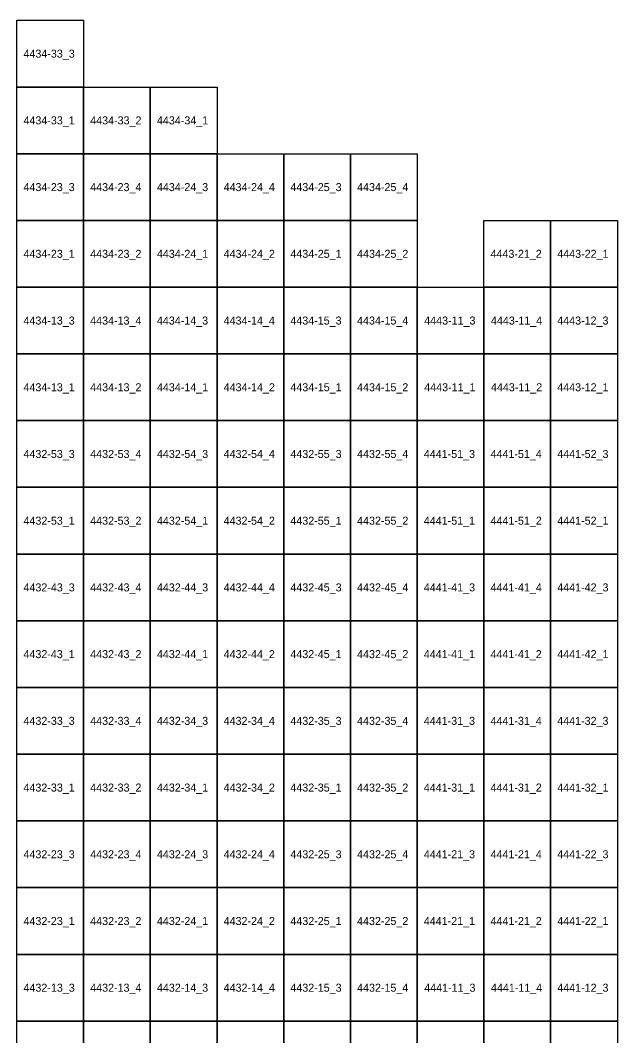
# Model space of a CAD drawing. Extents: x 312500 to 765000, y 172500 to 440000.
# Drawn here: x 635129 to 657325, y 351952 to 390000 of the extents above; entities that cross this region are included whole.
import ezdxf

# ---------------------------------------------------------------- set-up
doc = ezdxf.new("R2010")
doc.units = 0
doc.layers.add('Topo5_ramis_TKS2025', color=7, linetype='Continuous')
doc.layers.add('Topo5_ramis_TKS2025_Nr', color=7, linetype='Continuous')

msp = doc.modelspace()

# ---------------------------------------------------------------- linework, layer by layer
at = {"layer": 'Topo5_ramis_TKS2025'}
for points in [[(635000, 387500), (635000, 390000), (637500, 390000), (637500, 387500), (635000, 387500)], [(635000, 385000), (635000, 387500), (637500, 387500), (637500, 385000), (635000, 385000)], [(637500, 385000), (637500, 387500), (640000, 387500), (640000, 385000), (637500, 385000)], [(640000, 385000), (640000, 387500), (642500, 387500), (642500, 385000), (640000, 385000)], [(635000, 382500), (635000, 385000), (637500, 385000), (637500, 382500), (635000, 382500)], [(637500, 382500), (637500, 385000), (640000, 385000), (640000, 382500), (637500, 382500)], [(640000, 382500), (640000, 385000), (642500, 385000), (642500, 382500), (640000, 382500)], [(642500, 382500), (642500, 385000), (645000, 385000), (645000, 382500), (642500, 382500)], [(645000, 382500), (645000, 385000), (647500, 385000), (647500, 382500), (645000, 382500)], [(647500, 382500), (647500, 385000), (650000, 385000), (650000, 382500), (647500, 382500)], [(635000, 380000), (635000, 382500), (637500, 382500), (637500, 380000), (635000, 380000)], [(637500, 380000), (637500, 382500), (640000, 382500), (640000, 380000), (637500, 380000)], [(640000, 380000), (640000, 382500), (642500, 382500), (642500, 380000), (640000, 380000)], [(642500, 380000), (642500, 382500), (645000, 382500), (645000, 380000), (642500, 380000)], [(645000, 380000), (645000, 382500), (647500, 382500), (647500, 380000), (645000, 380000)], [(647500, 380000), (647500, 382500), (650000, 382500), (650000, 380000), (647500, 380000)], [(652500, 380000), (652500, 382500), (655000, 382500), (655000, 380000), (652500, 380000)], [(655000, 380000), (655000, 382500), (657500, 382500), (657500, 380000), (655000, 380000)], [(635000, 377500), (635000, 380000), (637500, 380000), (637500, 377500), (635000, 377500)], [(637500, 377500), (637500, 380000), (640000, 380000), (640000, 377500), (637500, 377500)], [(640000, 377500), (640000, 380000), (642500, 380000), (642500, 377500), (640000, 377500)], [(642500, 377500), (642500, 380000), (645000, 380000), (645000, 377500), (642500, 377500)], [(645000, 377500), (645000, 380000), (647500, 380000), (647500, 377500), (645000, 377500)], [(647500, 377500), (647500, 380000), (650000, 380000), (650000, 377500), (647500, 377500)], [(650000, 377500), (650000, 380000), (652500, 380000), (652500, 377500), (650000, 377500)], [(652500, 377500), (652500, 380000), (655000, 380000), (655000, 377500), (652500, 377500)], [(655000, 377500), (655000, 380000), (657500, 380000), (657500, 377500), (655000, 377500)], [(635000, 375000), (635000, 377500), (637500, 377500), (637500, 375000), (635000, 375000)], [(637500, 375000), (637500, 377500), (640000, 377500), (640000, 375000), (637500, 375000)], [(640000, 375000), (640000, 377500), (642500, 377500), (642500, 375000), (640000, 375000)], [(642500, 375000), (642500, 377500), (645000, 377500), (645000, 375000), (642500, 375000)], [(645000, 375000), (645000, 377500), (647500, 377500), (647500, 375000), (645000, 375000)], [(647500, 375000), (647500, 377500), (650000, 377500), (650000, 375000), (647500, 375000)], [(650000, 375000), (650000, 377500), (652500, 377500), (652500, 375000), (650000, 375000)], [(652500, 375000), (652500, 377500), (655000, 377500), (655000, 375000), (652500, 375000)], [(655000, 375000), (655000, 377500), (657500, 377500), (657500, 375000), (655000, 375000)], [(635000, 372500), (635000, 375000), (637500, 375000), (637500, 372500), (635000, 372500)], [(637500, 372500), (637500, 375000), (640000, 375000), (640000, 372500), (637500, 372500)], [(640000, 372500), (640000, 375000), (642500, 375000), (642500, 372500), (640000, 372500)], [(642500, 372500), (642500, 375000), (645000, 375000), (645000, 372500), (642500, 372500)], [(645000, 372500), (645000, 375000), (647500, 375000), (647500, 372500), (645000, 372500)], [(647500, 372500), (647500, 375000), (650000, 375000), (650000, 372500), (647500, 372500)], [(650000, 372500), (650000, 375000), (652500, 375000), (652500, 372500), (650000, 372500)], [(652500, 372500), (652500, 375000), (655000, 375000), (655000, 372500), (652500, 372500)], [(655000, 372500), (655000, 375000), (657500, 375000), (657500, 372500), (655000, 372500)], [(635000, 370000), (635000, 372500), (637500, 372500), (637500, 370000), (635000, 370000)], [(637500, 370000), (637500, 372500), (640000, 372500), (640000, 370000), (637500, 370000)], [(640000, 370000), (640000, 372500), (642500, 372500), (642500, 370000), (640000, 370000)], [(642500, 370000), (642500, 372500), (645000, 372500), (645000, 370000), (642500, 370000)], [(645000, 370000), (645000, 372500), (647500, 372500), (647500, 370000), (645000, 370000)], [(647500, 370000), (647500, 372500), (650000, 372500), (650000, 370000), (647500, 370000)], [(650000, 370000), (650000, 372500), (652500, 372500), (652500, 370000), (650000, 370000)], [(652500, 370000), (652500, 372500), (655000, 372500), (655000, 370000), (652500, 370000)], [(655000, 370000), (655000, 372500), (657500, 372500), (657500, 370000), (655000, 370000)], [(635000, 367500), (635000, 370000), (637500, 370000), (637500, 367500), (635000, 367500)], [(637500, 367500), (637500, 370000), (640000, 370000), (640000, 367500), (637500, 367500)], [(640000, 367500), (640000, 370000), (642500, 370000), (642500, 367500), (640000, 367500)], [(642500, 367500), (642500, 370000), (645000, 370000), (645000, 367500), (642500, 367500)], [(645000, 367500), (645000, 370000), (647500, 370000), (647500, 367500), (645000, 367500)], [(647500, 367500), (647500, 370000), (650000, 370000), (650000, 367500), (647500, 367500)], [(650000, 367500), (650000, 370000), (652500, 370000), (652500, 367500), (650000, 367500)], [(652500, 367500), (652500, 370000), (655000, 370000), (655000, 367500), (652500, 367500)], [(655000, 367500), (655000, 370000), (657500, 370000), (657500, 367500), (655000, 367500)], [(635000, 365000), (635000, 367500), (637500, 367500), (637500, 365000), (635000, 365000)], [(637500, 365000), (637500, 367500), (640000, 367500), (640000, 365000), (637500, 365000)], [(640000, 365000), (640000, 367500), (642500, 367500), (642500, 365000), (640000, 365000)], [(642500, 365000), (642500, 367500), (645000, 367500), (645000, 365000), (642500, 365000)], [(645000, 365000), (645000, 367500), (647500, 367500), (647500, 365000), (645000, 365000)], [(647500, 365000), (647500, 367500), (650000, 367500), (650000, 365000), (647500, 365000)], [(650000, 365000), (650000, 367500), (652500, 367500), (652500, 365000), (650000, 365000)], [(652500, 365000), (652500, 367500), (655000, 367500), (655000, 365000), (652500, 365000)], [(655000, 365000), (655000, 367500), (657500, 367500), (657500, 365000), (655000, 365000)], [(635000, 362500), (635000, 365000), (637500, 365000), (637500, 362500), (635000, 362500)], [(637500, 362500), (637500, 365000), (640000, 365000), (640000, 362500), (637500, 362500)], [(640000, 362500), (640000, 365000), (642500, 365000), (642500, 362500), (640000, 362500)], [(642500, 362500), (642500, 365000), (645000, 365000), (645000, 362500), (642500, 362500)], [(645000, 362500), (645000, 365000), (647500, 365000), (647500, 362500), (645000, 362500)], [(647500, 362500), (647500, 365000), (650000, 365000), (650000, 362500), (647500, 362500)], [(650000, 362500), (650000, 365000), (652500, 365000), (652500, 362500), (650000, 362500)], [(652500, 362500), (652500, 365000), (655000, 365000), (655000, 362500), (652500, 362500)], [(655000, 362500), (655000, 365000), (657500, 365000), (657500, 362500), (655000, 362500)], [(635000, 360000), (635000, 362500), (637500, 362500), (637500, 360000), (635000, 360000)], [(637500, 360000), (637500, 362500), (640000, 362500), (640000, 360000), (637500, 360000)], [(640000, 360000), (640000, 362500), (642500, 362500), (642500, 360000), (640000, 360000)], [(642500, 360000), (642500, 362500), (645000, 362500), (645000, 360000), (642500, 360000)], [(645000, 360000), (645000, 362500), (647500, 362500), (647500, 360000), (645000, 360000)], [(647500, 360000), (647500, 362500), (650000, 362500), (650000, 360000), (647500, 360000)], [(650000, 360000), (650000, 362500), (652500, 362500), (652500, 360000), (650000, 360000)], [(652500, 360000), (652500, 362500), (655000, 362500), (655000, 360000), (652500, 360000)], [(655000, 360000), (655000, 362500), (657500, 362500), (657500, 360000), (655000, 360000)], [(635000, 357500), (635000, 360000), (637500, 360000), (637500, 357500), (635000, 357500)], [(637500, 357500), (637500, 360000), (640000, 360000), (640000, 357500), (637500, 357500)], [(640000, 357500), (640000, 360000), (642500, 360000), (642500, 357500), (640000, 357500)], [(642500, 357500), (642500, 360000), (645000, 360000), (645000, 357500), (642500, 357500)], [(645000, 357500), (645000, 360000), (647500, 360000), (647500, 357500), (645000, 357500)], [(647500, 357500), (647500, 360000), (650000, 360000), (650000, 357500), (647500, 357500)], [(650000, 357500), (650000, 360000), (652500, 360000), (652500, 357500), (650000, 357500)], [(652500, 357500), (652500, 360000), (655000, 360000), (655000, 357500), (652500, 357500)], [(655000, 357500), (655000, 360000), (657500, 360000), (657500, 357500), (655000, 357500)], [(635000, 355000), (635000, 357500), (637500, 357500), (637500, 355000), (635000, 355000)], [(637500, 355000), (637500, 357500), (640000, 357500), (640000, 355000), (637500, 355000)], [(640000, 355000), (640000, 357500), (642500, 357500), (642500, 355000), (640000, 355000)], [(642500, 355000), (642500, 357500), (645000, 357500), (645000, 355000), (642500, 355000)], [(645000, 355000), (645000, 357500), (647500, 357500), (647500, 355000), (645000, 355000)], [(647500, 355000), (647500, 357500), (650000, 357500), (650000, 355000), (647500, 355000)], [(650000, 355000), (650000, 357500), (652500, 357500), (652500, 355000), (650000, 355000)], [(652500, 355000), (652500, 357500), (655000, 357500), (655000, 355000), (652500, 355000)], [(655000, 355000), (655000, 357500), (657500, 357500), (657500, 355000), (655000, 355000)], [(635000, 352500), (635000, 355000), (637500, 355000), (637500, 352500), (635000, 352500)], [(637500, 352500), (637500, 355000), (640000, 355000), (640000, 352500), (637500, 352500)], [(640000, 352500), (640000, 355000), (642500, 355000), (642500, 352500), (640000, 352500)], [(642500, 352500), (642500, 355000), (645000, 355000), (645000, 352500), (642500, 352500)], [(645000, 352500), (645000, 355000), (647500, 355000), (647500, 352500), (645000, 352500)], [(647500, 352500), (647500, 355000), (650000, 355000), (650000, 352500), (647500, 352500)], [(650000, 352500), (650000, 355000), (652500, 355000), (652500, 352500), (650000, 352500)], [(652500, 352500), (652500, 355000), (655000, 355000), (655000, 352500), (652500, 352500)], [(655000, 352500), (655000, 355000), (657500, 355000), (657500, 352500), (655000, 352500)], [(635000, 350000), (635000, 352500), (637500, 352500), (637500, 350000), (635000, 350000)], [(637500, 350000), (637500, 352500), (640000, 352500), (640000, 350000), (637500, 350000)], [(640000, 350000), (640000, 352500), (642500, 352500), (642500, 350000), (640000, 350000)], [(642500, 350000), (642500, 352500), (645000, 352500), (645000, 350000), (642500, 350000)], [(645000, 350000), (645000, 352500), (647500, 352500), (647500, 350000), (645000, 350000)], [(647500, 350000), (647500, 352500), (650000, 352500), (650000, 350000), (647500, 350000)], [(650000, 350000), (650000, 352500), (652500, 352500), (652500, 350000), (650000, 350000)], [(652500, 350000), (652500, 352500), (655000, 352500), (655000, 350000), (652500, 350000)], [(655000, 350000), (655000, 352500), (657500, 352500), (657500, 350000), (655000, 350000)]]:
    msp.add_lwpolyline(points, dxfattribs=at)

# ---------------------------------------------------------------- texts
at = {"layer": 'Topo5_ramis_TKS2025_Nr'}
for s, p in [('4434-33_3', (635248, 388600)), ('4434-33_1', (635248, 386100)), ('4434-33_2', (637748, 386100)), ('4434-34_1', (640248, 386100)), ('4434-23_3', (635248, 383600)), ('4434-23_4', (637748, 383600)), ('4434-24_3', (640248, 383600)), ('4434-24_4', (642748, 383600)), ('4434-25_3', (645248, 383600)), ('4434-25_4', (647748, 383600)), ('4434-23_1', (635248, 381100)), ('4434-23_2', (637748, 381100)), ('4434-24_1', (640248, 381100)), ('4434-24_2', (642748, 381100)), ('4434-25_1', (645248, 381100)), ('4434-25_2', (647748, 381100)), ('4443-21_2', (652748, 381100)), ('4443-22_1', (655248, 381100)), ('4434-13_3', (635248, 378600)), ('4434-13_4', (637748, 378600)), ('4434-14_3', (640248, 378600)), ('4434-14_4', (642748, 378600)), ('4434-15_3', (645248, 378600)), ('4434-15_4', (647748, 378600)), ('4443-11_3', (650264, 378600)), ('4443-11_4', (652764, 378600)), ('4443-12_3', (655248, 378600)), ('4434-13_1', (635248, 376100)), ('4434-13_2', (637748, 376100)), ('4434-14_1', (640248, 376100)), ('4434-14_2', (642748, 376100)), ('4434-15_1', (645248, 376100)), ('4434-15_2', (647748, 376100)), ('4443-11_1', (650264, 376100)), ('4443-11_2', (652764, 376100)), ('4443-12_1', (655248, 376100)), ('4432-53_3', (635248, 373600)), ('4432-53_4', (637748, 373600)), ('4432-54_3', (640248, 373600)), ('4432-54_4', (642748, 373600)), ('4432-55_3', (645248, 373600)), ('4432-55_4', (647748, 373600)), ('4441-51_3', (650248, 373600)), ('4441-51_4', (652748, 373600)), ('4441-52_3', (655248, 373600)), ('4432-53_1', (635248, 371100)), ('4432-53_2', (637748, 371100)), ('4432-54_1', (640248, 371100)), ('4432-54_2', (642748, 371100)), ('4432-55_1', (645248, 371100)), ('4432-55_2', (647748, 371100)), ('4441-51_1', (650248, 371100)), ('4441-51_2', (652748, 371100)), ('4441-52_1', (655248, 371100)), ('4432-43_3', (635248, 368600)), ('4432-43_4', (637748, 368600)), ('4432-44_3', (640248, 368600)), ('4432-44_4', (642748, 368600)), ('4432-45_3', (645248, 368600)), ('4432-45_4', (647748, 368600)), ('4441-41_3', (650248, 368600)), ('4441-41_4', (652748, 368600)), ('4441-42_3', (655248, 368600)), ('4432-43_1', (635248, 366100)), ('4432-43_2', (637748, 366100)), ('4432-44_1', (640248, 366100)), ('4432-44_2', (642748, 366100)), ('4432-45_1', (645248, 366100)), ('4432-45_2', (647748, 366100)), ('4441-41_1', (650248, 366100)), ('4441-41_2', (652748, 366100)), ('4441-42_1', (655248, 366100)), ('4432-33_3', (635248, 363600)), ('4432-33_4', (637748, 363600)), ('4432-34_3', (640248, 363600)), ('4432-34_4', (642748, 363600)), ('4432-35_3', (645248, 363600)), ('4432-35_4', (647748, 363600)), ('4441-31_3', (650248, 363600)), ('4441-31_4', (652748, 363600)), ('4441-32_3', (655248, 363600)), ('4432-33_1', (635248, 361100)), ('4432-33_2', (637748, 361100)), ('4432-34_1', (640248, 361100)), ('4432-34_2', (642748, 361100)), ('4432-35_1', (645248, 361100)), ('4432-35_2', (647748, 361100)), ('4441-31_1', (650248, 361100)), ('4441-31_2', (652748, 361100)), ('4441-32_1', (655248, 361100)), ('4432-23_3', (635248, 358600)), ('4432-23_4', (637748, 358600)), ('4432-24_3', (640248, 358600)), ('4432-24_4', (642748, 358600)), ('4432-25_3', (645248, 358600)), ('4432-25_4', (647748, 358600)), ('4441-21_3', (650248, 358600)), ('4441-21_4', (652748, 358600)), ('4441-22_3', (655248, 358600)), ('4432-23_1', (635248, 356100)), ('4432-23_2', (637748, 356100)), ('4432-24_1', (640248, 356100)), ('4432-24_2', (642748, 356100)), ('4432-25_1', (645248, 356100)), ('4432-25_2', (647748, 356100)), ('4441-21_1', (650248, 356100)), ('4441-21_2', (652748, 356100)), ('4441-22_1', (655248, 356100)), ('4432-13_3', (635248, 353600)), ('4432-13_4', (637748, 353600)), ('4432-14_3', (640248, 353600)), ('4432-14_4', (642748, 353600)), ('4432-15_3', (645248, 353600)), ('4432-15_4', (647748, 353600)), ('4441-11_3', (650264, 353600)), ('4441-11_4', (652764, 353600)), ('4441-12_3', (655248, 353600))]:
    msp.add_text(s, height=300, dxfattribs=at).set_placement(p)

doc.saveas('drawing.dxf')
